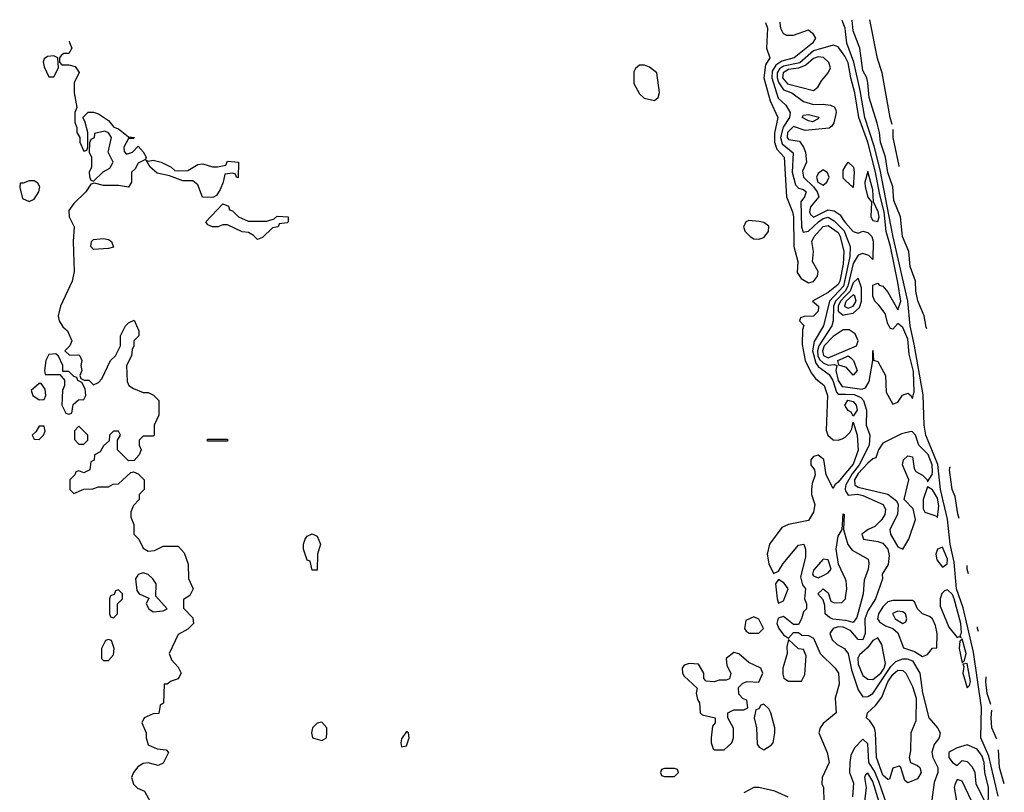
# Model space of a CAD drawing. Header units: inches. Extents: x 2789275 to 2951659, y 860290 to 1033804.
# Tile 316 of 316: x 2916672 to 2920639, y 1030690 to 1033804. Entities that reach past the tile are written whole.
import ezdxf

# ---------------------------------------------------------------- set-up
doc = ezdxf.new("R2010")
doc.units = ezdxf.units.IN
doc.header["$MEASUREMENT"] = 0
doc.layers.add('C9013', color=7, linetype='Continuous')
doc.layers.add('C9023', color=7, linetype='Continuous')

msp = doc.modelspace()

# ---------------------------------------------------------------- linework, layer by layer
at = {"layer": 'C9013', "color": 2}
for points, elevation in [([(2919677.8, 1033793), (2919684.9, 1033770), (2919681.6, 1033690), (2919694, 1033650), (2919677.2, 1033622.8), (2919670.2, 1033570), (2919696.6, 1033476.6), (2919726.4, 1033410), (2919713.6, 1033346.4), (2919713.6, 1033310), (2919722.4, 1033282.4), (2919752.3, 1033250), (2919761.7, 1033090), (2919786.3, 1033030), (2919790.2, 1033010), (2919791, 1032890), (2919807.2, 1032830), (2919805.1, 1032785.1), (2919821.1, 1032761.1), (2919850, 1032744.2), (2919870.7, 1032749.3), (2919886.6, 1032770), (2919889.7, 1032790), (2919866.6, 1032830), (2919871, 1032870), (2919864.5, 1032910), (2919873.3, 1032930), (2919910, 1032970.2), (2919930, 1032975.2), (2919970, 1032946.7), (2919978, 1032930), (2919992.2, 1032870), (2919990, 1032819), (2919977, 1032750), (2919970, 1032736.8), (2919930, 1032704.8), (2919866, 1032670), (2919890.3, 1032650), (2919890, 1032629.4), (2919870, 1032609.2), (2919832.7, 1032607.3), (2919818, 1032602), (2919814, 1032590), (2919831.3, 1032571.3), (2919826.4, 1032553.6), (2919825.5, 1032494.5), (2919837.6, 1032430), (2919861.5, 1032381.5), (2919878.7, 1032358.7), (2919914, 1032330), (2919927, 1032290), (2919922, 1032150), (2919927.8, 1032130), (2919950, 1032111), (2919970, 1032109.2), (2919985.6, 1032114.4), (2919998.5, 1032121.5), (2920000, 1032123.2)], 6), ([(2919735.3, 1033794.5), (2919735, 1033790), (2919738, 1033770), (2919748.2, 1033748.2), (2919761.7, 1033741.7), (2919790, 1033741.7), (2919850, 1033763.7), (2919866.4, 1033750), (2919878.4, 1033730), (2919866.7, 1033710), (2919792.2, 1033650), (2919742.9, 1033637.1), (2919718.8, 1033621.2), (2919703.7, 1033596.3), (2919702, 1033570), (2919727.9, 1033487.9), (2919759.2, 1033459.2), (2919777.1, 1033430), (2919774.4, 1033410), (2919748.8, 1033371.2), (2919737.1, 1033330), (2919743.9, 1033303.9), (2919788.2, 1033268.2), (2919785, 1033190), (2919798, 1033138), (2919810, 1033124.9), (2919830, 1033119.5), (2919841.6, 1033110), (2919834.4, 1033090), (2919819.5, 1033070), (2919821.8, 1032970), (2919828.4, 1032948.4), (2919850, 1032951.4), (2919890.8, 1032990), (2919910, 1033003), (2919930, 1033008), (2919954, 1032994), (2919993.8, 1032953.8), (2920000, 1032937.9)], 10), ([(2920000, 1033756.2), (2919998.6, 1033770), (2919986, 1033801.3)], 10), ([(2916872, 1033717.7), (2916872.7, 1033712.7), (2916882, 1033690), (2916870, 1033668), (2916850, 1033668), (2916839.6, 1033660.4), (2916832, 1033650), (2916832.7, 1033632.7), (2916842, 1033622), (2916870, 1033622), (2916895.3, 1033615.3), (2916911.1, 1033591.1), (2916892, 1033550), (2916892, 1033510), (2916902, 1033450), (2916894, 1033430), (2916894, 1033390), (2916902, 1033370), (2916902, 1033350), (2916914, 1033330), (2916914, 1033310), (2916930, 1033274), (2916942, 1033278), (2916946, 1033290), (2916946, 1033350), (2916934.6, 1033394.6), (2916926, 1033410), (2916948.4, 1033431.6), (2916970, 1033432), (2916990, 1033424.7), (2917030, 1033398), (2917050.8, 1033370.8), (2917070, 1033364.7), (2917110, 1033332), (2917134, 1033330), (2917130, 1033326), (2917110, 1033326), (2917092, 1033290), (2917092.7, 1033272.7), (2917102, 1033262), (2917126, 1033270), (2917150, 1033294), (2917170, 1033272), (2917182, 1033250), (2917179.6, 1033240.4), (2917150, 1033226), (2917136.9, 1033203.1), (2917122, 1033190), (2917122, 1033150), (2917110, 1033128.7), (2917070, 1033135.3), (2917010, 1033135.3), (2916974, 1033146), (2916958, 1033142), (2916938, 1033110), (2916890, 1033064), (2916870, 1033035.3), (2916870.8, 1033010), (2916891, 1032970), (2916887.3, 1032910), (2916891, 1032790), (2916882.8, 1032750), (2916836, 1032650), (2916826.8, 1032610), (2916831.3, 1032590), (2916845.8, 1032565.8), (2916864.7, 1032550), (2916882, 1032510), (2916874, 1032490), (2916854, 1032470), (2916872.7, 1032452.7), (2916910, 1032454), (2916914, 1032450), (2916922, 1032430), (2916918, 1032410), (2916922, 1032390), (2916914, 1032370), (2916918, 1032358), (2916932, 1032352), (2916950, 1032351.3), (2916970, 1032332), (2916990, 1032342), (2917003.1, 1032356.9), (2917038, 1032430), (2917058, 1032450), (2917078, 1032490), (2917078, 1032530), (2917098, 1032570), (2917110, 1032582), (2917132.7, 1032592.7), (2917152, 1032550), (2917152, 1032530), (2917132, 1032510), (2917132, 1032490), (2917124.7, 1032475.3), (2917122, 1032450), (2917102, 1032410), (2917105.4, 1032345.4), (2917112, 1032330), (2917130, 1032318), (2917170, 1032302), (2917190, 1032302), (2917211.1, 1032291.1), (2917232, 1032270), (2917232, 1032210), (2917214, 1032170), (2917214, 1032130), (2917210, 1032126), (2917170, 1032126), (2917154, 1032110), (2917154, 1032090), (2917162, 1032070), (2917154, 1032050), (2917132.7, 1032027.3), (2917110, 1032026), (2917066, 1032070), (2917066, 1032110), (2917078, 1032130), (2917070, 1032146), (2917050, 1032146), (2917034, 1032130), (2917032.7, 1032107.3), (2917010, 1032086), (2916996.9, 1032063.1), (2916974, 1032050), (2916971.6, 1032028.4), (2916958, 1032022), (2916954, 1031990), (2916930, 1031978), (2916910, 1031986), (2916898, 1031982), (2916894, 1031970), (2916874, 1031950), (2916874, 1031910), (2916890, 1031894), (2916930, 1031912), (2916967.3, 1031912.7), (2916990, 1031922), (2917030, 1031922), (2917048.4, 1031931.6), (2917070, 1031934), (2917120.4, 1031979.6), (2917130, 1031982), (2917150, 1031974), (2917174, 1031950), (2917174, 1031910), (2917154, 1031890), (2917154, 1031870), (2917130, 1031846), (2917119.6, 1031820.4), (2917119.6, 1031799.6), (2917131.3, 1031770), (2917132, 1031730), (2917152, 1031710), (2917170, 1031674), (2917190, 1031662), (2917214.6, 1031665.4), (2917250, 1031682), (2917310, 1031682), (2917335.3, 1031655.3), (2917351.3, 1031610), (2917351.6, 1031551.6), (2917371.3, 1031510), (2917356.9, 1031483.1), (2917332.7, 1031467.3), (2917332.7, 1031432.7), (2917370, 1031394), (2917372, 1031370), (2917350, 1031348), (2917310, 1031326), (2917274, 1031250), (2917283.6, 1031223.6), (2917310, 1031194), (2917322, 1031170), (2917310, 1031148), (2917282, 1031138), (2917266, 1031126), (2917254, 1031126), (2917252, 1031050), (2917238, 1031042), (2917232.7, 1031007.3), (2917210, 1031006), (2917174, 1030990), (2917164.7, 1030970), (2917182, 1030930), (2917182, 1030910), (2917190, 1030882), (2917225.4, 1030865.4), (2917262, 1030862), (2917272, 1030850), (2917250, 1030808), (2917230, 1030798), (2917190, 1030809), (2917170, 1030806), (2917147.4, 1030792.6), (2917130.4, 1030770), (2917122.4, 1030750), (2917130, 1030722.8), (2917147, 1030707), (2917174.6, 1030694.6), (2917198.8, 1030650)], 2), ([(2920000, 1033651.7), (2919997.3, 1033657.3), (2919970, 1033695.1), (2919950, 1033702), (2919870, 1033678.8), (2919815, 1033630), (2919750, 1033617.6), (2919733.5, 1033606.5), (2919723.8, 1033590), (2919723.9, 1033570), (2919730, 1033553.1), (2919750, 1033522.2), (2919783, 1033510), (2919830, 1033474), (2919870, 1033461.8), (2919910, 1033464.2), (2919939.5, 1033459.5), (2919953.7, 1033453.7), (2919960.7, 1033440.7), (2919962, 1033430), (2919951.9, 1033388.1), (2919945.1, 1033374.9), (2919933.6, 1033366.4), (2919837.2, 1033357.2), (2919790, 1033374), (2919766.4, 1033350), (2919764.7, 1033330), (2919770, 1033321.7), (2919814.3, 1033314.3), (2919830, 1033290.7), (2919838.7, 1033270), (2919842, 1033230), (2919826.4, 1033193.6), (2919830.3, 1033170), (2919870.2, 1033130), (2919885.2, 1033110), (2919891.5, 1033090), (2919859, 1033050), (2919854.9, 1033030), (2919859, 1033019), (2919870, 1033007.9), (2919930, 1033037.8), (2919954.5, 1033034.5), (2919978, 1033018), (2919990, 1032997.1), (2920000, 1032985.4)], 14), ([(2920000, 1033156.5), (2919990, 1033166), (2919990, 1033198), (2920000, 1033214.3)], 14), ([(2920000, 1032768.5), (2919991.8, 1032730), (2919935.3, 1032670), (2919911, 1032570), (2919873.3, 1032506.7), (2919866.1, 1032470), (2919880.1, 1032420.1), (2919890, 1032406.4), (2919934.2, 1032374.2), (2919947.8, 1032350), (2919962.8, 1032302.8), (2919970, 1032295.5), (2920000, 1032294.7)], 10), ([(2920000, 1032712.5), (2919998.7, 1032710), (2919959.3, 1032670), (2919950.6, 1032650), (2919950.3, 1032590), (2919945, 1032570), (2919892.2, 1032490), (2919886.7, 1032470), (2919888.2, 1032450), (2919895.2, 1032435.2), (2919910, 1032421.1), (2919930, 1032412.3), (2919954.9, 1032414.9), (2919964.7, 1032410), (2919960.2, 1032390), (2919969.4, 1032350.6), (2919986.4, 1032326.4), (2920000, 1032324.4)], 14), ([(2920000, 1032691.2), (2919979.9, 1032670), (2919970.1, 1032650), (2919970, 1032628.9), (2919990, 1032613.6), (2920000, 1032615.6)], 18), ([(2920000, 1032664.9), (2919995.3, 1032650), (2920000, 1032647.2)], 22), ([(2920000, 1032554.4), (2919990, 1032554.5), (2919950, 1032527.4), (2919914, 1032490), (2919906.2, 1032470), (2919911, 1032451), (2919930, 1032441.3), (2920000, 1032471.3)], 18), ([(2920000, 1032403.9), (2919972.1, 1032412.1), (2919968.2, 1032430), (2920000, 1032444.3)], 14), ([(2920000, 1032245.2), (2919996.9, 1032250), (2920000, 1032255.1)], 6), ([(2920000, 1031976.4), (2919970, 1031939.6), (2919956.3, 1031930), (2919950, 1031915.3), (2919922, 1031970), (2919911.7, 1032031.7), (2919890, 1032049.6), (2919870, 1032043.6), (2919860.3, 1032030), (2919859.5, 1032010), (2919874, 1031990), (2919877.3, 1031970), (2919865.2, 1031934.8), (2919862, 1031910), (2919863, 1031890), (2919876.3, 1031850), (2919870, 1031819), (2919850, 1031786), (2919770, 1031769.6), (2919742.5, 1031757.5), (2919693, 1031690), (2919683.7, 1031650), (2919690, 1031611.3), (2919710, 1031572), (2919730, 1031582), (2919747.7, 1031612.3), (2919810, 1031686), (2919831.3, 1031690), (2919838.8, 1031670), (2919838, 1031638), (2919818.5, 1031558.5), (2919826.4, 1031526.4), (2919838, 1031510), (2919834, 1031470), (2919842, 1031450), (2919842, 1031430), (2919830, 1031418), (2919822.8, 1031390), (2919810, 1031366), (2919790, 1031366), (2919750, 1031399), (2919728, 1031392), (2919722.8, 1031370), (2919730.8, 1031350), (2919750, 1031324.7), (2919770, 1031312), (2919790, 1031334), (2919810, 1031334), (2919823.6, 1031323.6), (2919850, 1031322), (2919870, 1031311.3), (2919898, 1031250), (2919958, 1031190), (2919970.7, 1031170), (2919974.4, 1031125.6), (2919958, 1031070), (2919962, 1031010), (2919910, 1030968), (2919898, 1030950), (2919892, 1030930), (2919926, 1030850), (2919934, 1030810), (2919906, 1030750), (2919904.7, 1030724.7), (2919911.1, 1030708.9), (2919912.7, 1030652.7)], 6), ([(2920000, 1031924.2), (2919997.6, 1031910), (2920000, 1031905.7)], 10), ([(2920000, 1031548.6), (2919971.8, 1031610), (2919961.5, 1031670), (2919970, 1031722.8), (2919986.6, 1031750), (2919990, 1031812), (2919994, 1031810), (2919991.8, 1031750), (2920000, 1031721.3)], 6), ([(2920000, 1031382.4), (2919948.4, 1031388.5), (2919935.1, 1031395.1), (2919918, 1031410), (2919916.4, 1031443.6), (2919910, 1031466), (2919888, 1031490), (2919910, 1031510.3), (2919930, 1031494.8), (2919940.9, 1031460.9), (2919954, 1031454), (2919984.4, 1031455.6), (2919999.1, 1031470), (2920000, 1031475.8)], 6), ([(2920000, 1031351.3), (2919990, 1031356.4), (2919970, 1031356.6), (2919949.6, 1031350.5), (2919936.6, 1031330), (2919945.3, 1031305.3), (2919965.3, 1031285.3), (2919995, 1031270), (2920000, 1031263.4)], 10), ([(2919768, 1030670), (2919714.8, 1030694.8), (2919650.7, 1030709.3), (2919630, 1030709), (2919590, 1030688)], 6)]:
    msp.add_lwpolyline(points, dxfattribs=dict(at, elevation=elevation))
for points, elevation in [([(2916810, 1033658), (2916783.6, 1033656.4), (2916770, 1033646), (2916766, 1033634), (2916770, 1033614), (2916790, 1033574), (2916810, 1033574), (2916828, 1033610), (2916826, 1033650)], 2), ([(2919890, 1033654), (2919870, 1033647.4), (2919839.7, 1033620.3), (2919810.5, 1033609.5), (2919770, 1033603.6), (2919748.8, 1033590), (2919746.1, 1033570), (2919766.1, 1033546.1), (2919870, 1033519.5), (2919888.3, 1033531.7), (2919902.5, 1033557.5), (2919929.7, 1033590), (2919938.9, 1033610), (2919932.2, 1033632.2), (2919911.5, 1033651.5)], 18), ([(2919190, 1033621.2), (2919170, 1033621.2), (2919153, 1033607), (2919146.4, 1033593.6), (2919147, 1033547), (2919170, 1033506), (2919188.1, 1033488.1), (2919230, 1033478.8), (2919244, 1033490), (2919249.4, 1033510.6), (2919239.3, 1033590), (2919210, 1033613.2)], 6), ([(2919867.1, 1033392.9), (2919850, 1033396.2), (2919824.5, 1033410), (2919830, 1033418.8), (2919850, 1033422.4), (2919891.4, 1033411.4), (2919890, 1033404)], 10), ([(2917015.3, 1033355.3), (2916974, 1033346), (2916971.6, 1033328.4), (2916958, 1033322), (2916952.7, 1033307.3), (2916952, 1033270), (2916962, 1033250), (2916962, 1033210), (2916952, 1033190), (2916952.7, 1033172.7), (2916958, 1033158), (2916970, 1033154), (2917008.7, 1033191.3), (2917034.6, 1033205.4), (2917048, 1033230), (2917028.7, 1033270), (2917042, 1033330), (2917030, 1033348)], 2), ([(2917310, 1033194.8), (2917350, 1033196), (2917390, 1033221), (2917410, 1033222.8), (2917448.4, 1033211.6), (2917468.4, 1033211.6), (2917502, 1033218), (2917510, 1033234), (2917554, 1033230), (2917552.7, 1033167.3), (2917546, 1033170), (2917542, 1033182), (2917530, 1033186), (2917498, 1033182), (2917492, 1033150), (2917479.8, 1033120.2), (2917464.7, 1033095.3), (2917450, 1033088), (2917408.7, 1033088.7), (2917390, 1033138), (2917370, 1033155.3), (2917330, 1033155.3), (2917275.3, 1033175.3), (2917225.6, 1033185.6), (2917198, 1033210), (2917182, 1033238), (2917190, 1033234), (2917210, 1033238), (2917242, 1033230), (2917282, 1033210), (2917296.9, 1033196.9)], 2), ([(2919910, 1033198.7), (2919890, 1033184.5), (2919882.8, 1033170), (2919888.2, 1033150), (2919910, 1033137.4), (2919924.7, 1033150), (2919933.1, 1033170), (2919926.7, 1033186.7)], 18), ([(2916730, 1033155.3), (2916710, 1033155.3), (2916686, 1033146), (2916674, 1033146), (2916672, 1033128), (2916683.5, 1033083.5), (2916710, 1033071.3), (2916730, 1033081), (2916749.2, 1033110), (2916753.2, 1033130), (2916744.7, 1033144.7)], 2), ([(2917668.4, 1032991.6), (2917698, 1033002), (2917710, 1033012), (2917754, 1033010), (2917754, 1032990), (2917750, 1032986), (2917718, 1032982), (2917714, 1032970), (2917690, 1032966), (2917650, 1032926), (2917630, 1032918), (2917614.6, 1032934.6), (2917594, 1032946), (2917568.9, 1032948.9), (2917510, 1032978), (2917490, 1032978), (2917470.9, 1032969.1), (2917449.2, 1032969.2), (2917430, 1032978), (2917422, 1032990), (2917490, 1033062), (2917512.7, 1033052.7), (2917518, 1033038), (2917530, 1033034), (2917554, 1033010), (2917592.7, 1032992.7)], 2), ([(2919610, 1032995.1), (2919598, 1032990), (2919587.9, 1032967.9), (2919594.8, 1032950), (2919614.8, 1032930), (2919630, 1032921.6), (2919650, 1032919.3), (2919670, 1032926), (2919689.4, 1032950), (2919690, 1032972.7), (2919670, 1032986.6), (2919651.5, 1032991.5)], 6), ([(2916970, 1032878), (2916958, 1032890), (2916962, 1032910), (2916970, 1032918), (2917010, 1032922), (2917030, 1032918), (2917042, 1032910), (2917050, 1032888), (2917030, 1032882)], 2), ([(2916818, 1032458), (2916790, 1032455.3), (2916778, 1032430), (2916772, 1032390), (2916774, 1032374), (2916834, 1032374), (2916852, 1032352), (2916852, 1032330), (2916844.7, 1032310), (2916842, 1032250), (2916858, 1032218), (2916870, 1032214), (2916882, 1032218), (2916887.3, 1032252.7), (2916908.4, 1032271.6), (2916930, 1032274), (2916938, 1032290), (2916936.4, 1032316.4), (2916922, 1032342), (2916906, 1032350), (2916902, 1032362), (2916890, 1032366), (2916870, 1032386), (2916846, 1032386), (2916846, 1032410), (2916828.4, 1032448.4)], 2), ([(2916758, 1032338), (2916750, 1032338), (2916718, 1032310), (2916724.7, 1032290), (2916750, 1032272), (2916770, 1032274), (2916778, 1032290), (2916774.6, 1032314.6)], 2), ([(2916770, 1032166), (2916750, 1032166), (2916736.9, 1032143.1), (2916722, 1032130), (2916730, 1032114), (2916750, 1032112), (2916768, 1032130), (2916774.6, 1032145.4)], 2), ([(2916910, 1032166), (2916892.7, 1032147.3), (2916892.7, 1032112.7), (2916910, 1032094), (2916930, 1032094), (2916946, 1032110), (2916946, 1032130)], 2), ([(2917430, 1032106), (2917426, 1032110), (2917430, 1032114), (2917510, 1032114), (2917510, 1032106)], 2), ([(2917850, 1031586), (2917842, 1031622), (2917830, 1031626), (2917815.3, 1031670), (2917815.3, 1031690), (2917822, 1031710), (2917830, 1031722), (2917850, 1031732), (2917870, 1031722), (2917884.7, 1031690), (2917872, 1031650), (2917870, 1031586)], 2), ([(2919910, 1031629.6), (2919870, 1031585.2), (2919866, 1031570), (2919870, 1031563.1), (2919890, 1031554.6), (2919910, 1031564), (2919930, 1031574.9), (2919941.3, 1031590), (2919930, 1031626.6)], 10), ([(2917170, 1031575.3), (2917150, 1031568), (2917138, 1031550), (2917143.6, 1031503.6), (2917154, 1031490), (2917192.7, 1031472.7), (2917182, 1031450), (2917192, 1031430), (2917210, 1031418), (2917250, 1031422), (2917266, 1031430), (2917220.4, 1031480.4), (2917222, 1031530), (2917208.7, 1031550), (2917190, 1031568.7)], 2), ([(2919730, 1031548), (2919718, 1031530), (2919724, 1031470), (2919730, 1031452), (2919750, 1031462), (2919768, 1031510), (2919752.9, 1031532.9)], 6), ([(2917070, 1031506), (2917058, 1031502), (2917052.7, 1031487.3), (2917038, 1031482), (2917034, 1031470), (2917034, 1031410), (2917038, 1031398), (2917050, 1031394), (2917066, 1031410), (2917066, 1031450), (2917086, 1031470), (2917086, 1031490)], 2), ([(2919630, 1031398), (2919598, 1031382), (2919592, 1031350), (2919599.6, 1031339.6), (2919611.6, 1031331.6), (2919650, 1031331.3), (2919668.7, 1031350), (2919650, 1031388)], 6), ([(2917030, 1031306), (2917018, 1031302), (2917002, 1031270), (2917002, 1031230), (2917010, 1031222), (2917030, 1031221), (2917050, 1031244.7), (2917053.2, 1031270), (2917042, 1031302)], 2), ([(2919770, 1031306), (2919763.5, 1031276.5), (2919764, 1031250), (2919747.3, 1031190), (2919746.8, 1031166.8), (2919750.9, 1031150.9), (2919770, 1031138), (2919810, 1031138), (2919822, 1031138), (2919835.3, 1031164.7), (2919840.4, 1031240.4), (2919830, 1031266), (2919810, 1031268)], 6), ([(2919550, 1031254), (2919518, 1031230), (2919521, 1031201), (2919538, 1031170), (2919532.7, 1031147.3), (2919518, 1031142), (2919490, 1031142), (2919470, 1031135.3), (2919438, 1031138), (2919428.4, 1031148.4), (2919428, 1031170), (2919407.3, 1031207.3), (2919370, 1031208.7), (2919350, 1031202), (2919341, 1031190), (2919342.8, 1031170), (2919350, 1031158), (2919402, 1031110), (2919398, 1031090), (2919403.6, 1031063.6), (2919411.1, 1031051.1), (2919414, 1031010), (2919422, 1031002), (2919474, 1030990), (2919474, 1030970), (2919463.6, 1030956.4), (2919458, 1030910), (2919458, 1030890), (2919466, 1030866), (2919470, 1030862), (2919510, 1030862), (2919542, 1030890), (2919548.7, 1030910), (2919548.4, 1030948.4), (2919526, 1030990), (2919526, 1031010), (2919550, 1031022), (2919590, 1031022), (2919606, 1031030), (2919602, 1031062), (2919587.3, 1031067.3), (2919570, 1031086), (2919568, 1031112), (2919586, 1031130), (2919603.1, 1031136.9), (2919650, 1031134), (2919666, 1031170), (2919658, 1031190), (2919610, 1031214), (2919570, 1031248.7)], 6), ([(2919670, 1031046), (2919658, 1031042), (2919650, 1031026), (2919638, 1031022), (2919632, 1030990), (2919641, 1030950), (2919643.6, 1030883.6), (2919651.6, 1030871.6), (2919670, 1030862), (2919700.4, 1030879.6), (2919708, 1030890), (2919715.3, 1030930), (2919715.3, 1030950), (2919698, 1031010), (2919690, 1031026)], 6), ([(2917890, 1030973.2), (2917870, 1030968.7), (2917851.3, 1030950), (2917847.3, 1030930), (2917852, 1030910), (2917890, 1030898.8), (2917908.7, 1030910), (2917909, 1030930), (2917909, 1030950)], 6), ([(2918230, 1030935.3), (2918210, 1030906), (2918207.3, 1030890), (2918210, 1030874), (2918230, 1030878), (2918242, 1030910), (2918238, 1030930)], 6), ([(2919310, 1030786), (2919270, 1030786), (2919258, 1030782), (2919254, 1030770), (2919258, 1030758), (2919270, 1030754), (2919310, 1030754), (2919326, 1030770), (2919322, 1030782)], 6)]:
    msp.add_lwpolyline(points, close=True, dxfattribs=dict(at, elevation=elevation))
at = {"layer": 'C9023', "color": 2}
for points, elevation in [([(2920327.5, 1032558.5), (2920325.1, 1032565.1), (2920316.2, 1032610), (2920291.5, 1032671.5), (2920282.9, 1032710), (2920282, 1032750), (2920260.7, 1032810), (2920254.5, 1032870), (2920229.6, 1032930.4), (2920220.7, 1033010), (2920194.9, 1033074.9), (2920189.7, 1033130), (2920170, 1033189), (2920161.1, 1033250), (2920141, 1033310), (2920136.9, 1033350), (2920127.1, 1033387.1), (2920094.7, 1033490), (2920089.7, 1033549.7), (2920085.1, 1033570), (2920070, 1033599), (2920056.9, 1033690), (2920030, 1033759), (2920025.7, 1033802.3)], 6), ([(2920187.4, 1033381.8), (2920179.1, 1033410), (2920147.1, 1033590), (2920128.5, 1033648.5), (2920098, 1033804.3)], 2), ([(2920614.6, 1030674.6), (2920576.4, 1030836.4), (2920544.8, 1030910), (2920548.1, 1031031.9), (2920515.4, 1031255.4), (2920473.3, 1031433.3), (2920447.1, 1031510), (2920437.2, 1031617.2), (2920420.8, 1031690), (2920410.5, 1031790.5), (2920381.9, 1031910), (2920371, 1032011), (2920323.5, 1032130), (2920316.2, 1032170), (2920312.2, 1032292.2), (2920276.7, 1032496.7), (2920259.6, 1032570), (2920250.5, 1032670), (2920190, 1032935.1), (2920139.2, 1033199.2), (2920114.8, 1033294.8), (2920077.2, 1033410), (2920059, 1033519), (2920033.4, 1033633.4), (2920004.6, 1033710), (2920000, 1033756.2)], 10), ([(2920000, 1032324.4), (2920065.6, 1032314.4), (2920079.7, 1032320.3), (2920094.7, 1032345.3), (2920109.6, 1032430), (2920110, 1032471.3), (2920112, 1032432), (2920130, 1032426.8), (2920160.4, 1032370), (2920163.4, 1032303.4), (2920190, 1032254.8), (2920210, 1032262.8), (2920229.6, 1032290.4), (2920250, 1032299.1), (2920262.8, 1032290), (2920270, 1032278), (2920275.9, 1032304.1), (2920273.7, 1032386.3), (2920256.6, 1032456.6), (2920250, 1032517), (2920230, 1032563), (2920210, 1032579.3), (2920190, 1032557.2), (2920180.2, 1032560.2), (2920170, 1032578), (2920159.5, 1032619.5), (2920134.3, 1032654.3), (2920117.2, 1032670), (2920109, 1032690), (2920110, 1032734), (2920130, 1032742), (2920134.8, 1032734.8), (2920150, 1032730.7), (2920170, 1032705.5), (2920210, 1032634.8), (2920222.2, 1032670), (2920210, 1032745.2), (2920180.2, 1032890), (2920162.9, 1032950), (2920155.4, 1033030), (2920137.8, 1033097.8), (2920120.9, 1033190), (2920089.8, 1033310.2), (2920052.8, 1033410), (2920037.4, 1033510), (2920020.6, 1033570), (2920010.5, 1033630), (2920000, 1033651.7)], 14), ([(2920216.3, 1033212.2), (2920215.2, 1033215.2), (2920191.1, 1033330), (2920191, 1033361)], 2), ([(2920000, 1033214.3), (2920010, 1033230.6), (2920031.6, 1033210), (2920034.6, 1033190), (2920030, 1033128), (2920000, 1033156.5)], 14), ([(2920000, 1032985.4), (2920030, 1032950.4), (2920050, 1032943.8), (2920070, 1032952.4), (2920090, 1032946), (2920106, 1032930), (2920111.2, 1032911.2), (2920110, 1032838), (2920093.2, 1032853.2), (2920070, 1032861.6), (2920050, 1032855.1), (2920030, 1032821.1), (2920008.8, 1032730), (2920000, 1032712.5)], 14), ([(2920000, 1032937.9), (2920018.5, 1032890), (2920017.4, 1032850), (2920000, 1032768.5)], 10), ([(2920000, 1032615.6), (2920030, 1032621.6), (2920055.6, 1032644.4), (2920063.6, 1032670), (2920063.9, 1032723.9), (2920050, 1032762), (2920030, 1032743), (2920017.8, 1032710), (2920000, 1032691.2)], 18), ([(2920000, 1032647.2), (2920010, 1032641.3), (2920030, 1032649.4), (2920042.1, 1032670), (2920036.8, 1032690), (2920030, 1032695.3), (2920001.6, 1032670), (2920000, 1032664.9)], 22), ([(2920000, 1032471.3), (2920043.5, 1032490), (2920050.8, 1032510), (2920038.5, 1032538.5), (2920014.4, 1032554.4), (2920000, 1032554.4)], 18), ([(2920000, 1032444.3), (2920010, 1032448.8), (2920021.3, 1032441.3), (2920031.8, 1032430), (2920046, 1032390), (2920030, 1032372), (2920003, 1032403), (2920000, 1032403.9)], 14), ([(2920000, 1032294.7), (2920033.9, 1032293.9), (2920061.8, 1032281.8), (2920072.3, 1032270), (2920083.7, 1032230), (2920083.2, 1032170), (2920096.9, 1032130), (2920094.2, 1032090), (2920054.4, 1032010), (2920025.9, 1031974.1), (2920001, 1031930), (2920000, 1031924.2)], 10), ([(2920000, 1032255.1), (2920009.3, 1032270.7), (2920030, 1032265.5), (2920042.4, 1032250), (2920046, 1032230), (2920030, 1032206), (2920022.5, 1032222.5), (2920010, 1032229.5), (2920000, 1032245.2)], 6), ([(2920000, 1032123.2), (2920017.7, 1032142.3), (2920024.9, 1032155.1), (2920030, 1032182), (2920046.8, 1032130), (2920050, 1032069.2), (2920030, 1032013.3), (2920000, 1031976.4)], 6), ([(2920457.4, 1031794.4), (2920452.5, 1031812.5), (2920442, 1031882), (2920429.3, 1031910), (2920419, 1031990), (2920420.2, 1031999.8), (2920422, 1032002.6)], 6), ([(2920000, 1031905.7), (2920010, 1031887.9), (2920048.3, 1031891.7), (2920070, 1031887), (2920151.7, 1031850), (2920160.8, 1031830), (2920158.5, 1031810), (2920146, 1031790), (2920117.8, 1031762.2), (2920091, 1031750), (2920064.7, 1031730), (2920072, 1031710), (2920130, 1031701.3), (2920150, 1031693.7), (2920170, 1031670.4), (2920175.8, 1031644.2), (2920171.6, 1031608.5), (2920147.2, 1031570), (2920148.8, 1031550), (2920120.9, 1031470), (2920090, 1031421.6), (2920077.7, 1031390), (2920078.4, 1031330), (2920070, 1031305.4), (2920050, 1031306), (2920020.8, 1031340.8), (2920000, 1031351.3)], 10), ([(2920000, 1031721.3), (2920009.1, 1031689.1), (2920026.6, 1031666.6), (2920090.7, 1031630), (2920093, 1031613), (2920090.4, 1031590), (2920075.2, 1031544.8), (2920070.3, 1031490), (2920044.9, 1031395.1), (2920030, 1031374), (2920002.2, 1031382.2), (2920000, 1031382.4)], 6), ([(2920495.4, 1031571.4), (2920489.3, 1031590), (2920489.7, 1031604.4)], 6), ([(2920000, 1031475.8), (2920005.5, 1031510), (2920002.7, 1031542.7), (2920000, 1031548.6)], 6), ([(2920534.9, 1031338.7), (2920531.3, 1031350), (2920531.7, 1031357.4)], 6), ([(2920000, 1031263.4), (2920010.1, 1031250.1), (2920023.5, 1031183.5), (2920050, 1031102.8), (2920070, 1031074.4), (2920090, 1031077), (2920110, 1031088.9), (2920182.6, 1031197.4), (2920202.3, 1031217.7), (2920230, 1031227.6), (2920248.2, 1031228.2), (2920270, 1031219.6), (2920298.6, 1031170), (2920309.3, 1031090.7), (2920335.3, 1030990), (2920370, 1030950.4), (2920380.3, 1030930), (2920377.1, 1030910), (2920357.4, 1030882.6), (2920347.8, 1030852.3), (2920351.5, 1030830), (2920371.8, 1030790), (2920371.8, 1030770), (2920356.9, 1030730), (2920343.2, 1030630)], 10), ([(2920585.1, 1031043.6), (2920570, 1031089), (2920565.1, 1031134.9), (2920566, 1031155.8)], 6), ([(2920608.9, 1030903.9), (2920589.7, 1030950), (2920586.6, 1030990), (2920589, 1031021)], 6), ([(2920170, 1030629.6), (2920134.4, 1030734.4), (2920115.7, 1030775.7), (2920093.7, 1030810), (2920090, 1030886), (2920070, 1030904.7), (2920036.1, 1030870), (2920021.6, 1030838.4), (2920016.9, 1030810), (2920015.8, 1030770), (2920032.4, 1030727.6), (2920028, 1030672)], 10), ([(2920574.6, 1030614.6), (2920575.7, 1030710), (2920561.4, 1030770), (2920557.9, 1030810), (2920550, 1030835.8), (2920530, 1030863.9), (2920490, 1030881.2), (2920450, 1030869.5), (2920424, 1030856), (2920416.3, 1030850), (2920416.4, 1030830), (2920430, 1030810.6), (2920450, 1030798.8), (2920470, 1030818), (2920490, 1030814.8), (2920510, 1030792.7), (2920520.3, 1030770), (2920524.4, 1030724.4), (2920562, 1030650)], 14), ([(2920639.4, 1030724.5), (2920619.7, 1030790), (2920616.1, 1030861.3)], 6), ([(2920135.7, 1030650), (2920110, 1030733.3), (2920090, 1030767.3), (2920079.8, 1030760.2), (2920075.8, 1030750), (2920083.2, 1030710), (2920073.2, 1030630)], 14), ([(2920519.5, 1030630), (2920470, 1030735.3), (2920450, 1030742), (2920439.8, 1030720.2), (2920437.3, 1030710), (2920450.4, 1030630)], 14)]:
    msp.add_lwpolyline(points, dxfattribs=dict(at, elevation=elevation))
for points, elevation in [([(2920090, 1033192.7), (2920077.8, 1033150), (2920079, 1033130), (2920089, 1033089), (2920104, 1033070), (2920101.7, 1033010), (2920110, 1032995.5), (2920130, 1032990.7), (2920134.5, 1033010), (2920131.2, 1033030), (2920112.2, 1033070), (2920110, 1033118)], 18), ([(2920264.2, 1032144.2), (2920224.5, 1032135.5), (2920150, 1032098), (2920131.8, 1032070), (2920122, 1032038), (2920110, 1032034.5), (2920090, 1032017.4), (2920050, 1031974.5), (2920036.3, 1031950), (2920037.6, 1031930), (2920050, 1031920.2), (2920170, 1031892.2), (2920205.3, 1031865.3), (2920211.3, 1031850), (2920208.9, 1031810), (2920177.8, 1031750), (2920180.8, 1031730), (2920210, 1031679.1), (2920230, 1031670.8), (2920254.5, 1031710), (2920281.2, 1031790), (2920272.7, 1031832.7), (2920235.3, 1031870), (2920255.3, 1031950), (2920229.7, 1032010), (2920233.2, 1032030), (2920250, 1032046.8), (2920270, 1032042), (2920275.9, 1031995.9), (2920283, 1031983), (2920310, 1031968), (2920328, 1031950), (2920330, 1031942), (2920348.4, 1031971.6), (2920350, 1031982), (2920349, 1032010), (2920332, 1032052), (2920295.4, 1032090), (2920281.3, 1032130), (2920270, 1032143.6)], 14), ([(2920330, 1031922), (2920312.8, 1031870), (2920312.1, 1031832.1), (2920319.1, 1031819.1), (2920364, 1031804), (2920370, 1031798), (2920375.3, 1031844.7), (2920370, 1031876.3), (2920350, 1031909.6)], 14), ([(2920390, 1031678.4), (2920370.4, 1031669.6), (2920364, 1031650), (2920367.8, 1031627.8), (2920390, 1031597.1), (2920409.6, 1031610.4), (2920410.5, 1031629.5)], 14), ([(2920410, 1031506), (2920398, 1031502), (2920388, 1031492), (2920380.9, 1031470), (2920381.1, 1031441.1), (2920415.4, 1031355.4), (2920450, 1031314.8), (2920458, 1031318), (2920466, 1031314), (2920462, 1031322), (2920467.2, 1031332.8), (2920464.4, 1031370), (2920437.8, 1031470), (2920430, 1031487.1)], 14), ([(2920270, 1031463.7), (2920190, 1031463.5), (2920170, 1031458.3), (2920150, 1031437.4), (2920132.9, 1031410), (2920128.2, 1031390), (2920136.7, 1031376.7), (2920160.5, 1031360.5), (2920190, 1031350.2), (2920210, 1031332.9), (2920233.1, 1031273.1), (2920277.3, 1031257.3), (2920310, 1031237.1), (2920330, 1031246), (2920350, 1031271.3), (2920367.3, 1031272.7), (2920369.3, 1031330), (2920362.7, 1031362.7), (2920349.4, 1031389.4), (2920338.6, 1031398.6), (2920309.5, 1031410), (2920290, 1031429.5), (2920277.4, 1031457.4)], 14), ([(2920210, 1031419.8), (2920188.5, 1031411.5), (2920199.5, 1031390), (2920230, 1031370.5), (2920243.2, 1031376.8), (2920247.3, 1031390), (2920241.6, 1031410), (2920230, 1031417.3)], 18), ([(2920130, 1031312.3), (2920110, 1031302), (2920088.1, 1031271.9), (2920056.2, 1031243.8), (2920049.1, 1031230.9), (2920050, 1031206.8), (2920070, 1031161.3), (2920090, 1031145.7), (2920110, 1031144.7), (2920141.7, 1031170), (2920154.9, 1031190), (2920160.2, 1031210), (2920146.5, 1031286.5)], 14), ([(2920470, 1031309), (2920460.5, 1031299.5), (2920457.6, 1031270), (2920470, 1031212), (2920479, 1031221), (2920485.1, 1031250)], 14), ([(2920490, 1031209), (2920472.7, 1031207.3), (2920476.9, 1031196.9), (2920472.4, 1031170), (2920490, 1031110.7), (2920499.3, 1031120.7), (2920503.3, 1031136.7)], 14), ([(2920250, 1030728.7), (2920238, 1030738), (2920222, 1030790), (2920216, 1030796), (2920190, 1030788), (2920176.3, 1030743.7), (2920170, 1030741.2), (2920150, 1030759.5), (2920124.2, 1030830), (2920120.4, 1030930), (2920115.8, 1030950), (2920097.7, 1030977.7), (2920084, 1030990), (2920088.7, 1031010), (2920120.3, 1031039.7), (2920146.3, 1031073.7), (2920170, 1031134.9), (2920190, 1031164.9), (2920210, 1031183.1), (2920230, 1031181.6), (2920243, 1031170), (2920270, 1031116), (2920283.7, 1031070), (2920282.3, 1030977.7), (2920263, 1030930), (2920262, 1030858), (2920256, 1030830), (2920262, 1030810), (2920290, 1030798.8), (2920298.8, 1030790), (2920304, 1030770), (2920290, 1030744)], 6)]:
    msp.add_lwpolyline(points, close=True, dxfattribs=dict(at, elevation=elevation))

doc.saveas('drawing.dxf')
